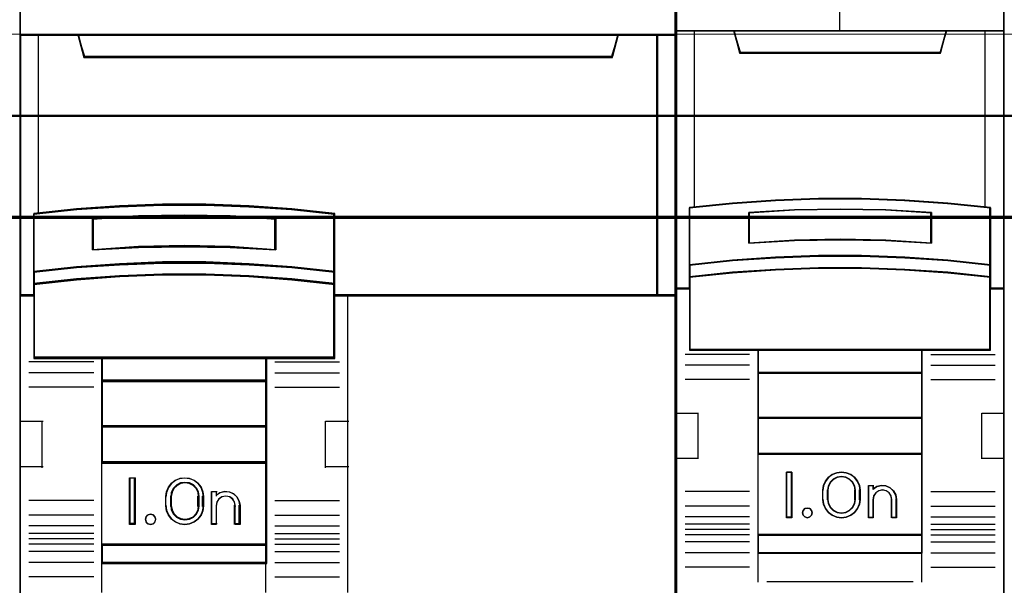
# Model space of a CAD drawing. Header units: millimetres. Extents: x -1290 to 1795, y -4192 to -1311.
# Tile 854 of 1056: x 1457.85 to 1468.64, y -2315.77 to -2309.58. Entities that reach past the tile are written whole.
import ezdxf

# ---------------------------------------------------------------- set-up
doc = ezdxf.new("R2010")
doc.units = ezdxf.units.MM
doc.layers.add('30', color=7, linetype='Continuous')
doc.layers.add('45', color=7, linetype='Continuous')
doc.layers.add('Aparatura', color=7, linetype='Continuous', lineweight=13)

# ---------------------------------------------------------------- blocks, each defined once
blk = doc.blocks.new('*U310')
at = {"layer": '45', "color": 139}
for points in [[(513.378385, -533.64471), (513.378385, -616.308875)], [(549.238407, -533.64471), (549.238407, -616.308875)], [(513.378385, -552.561948), (549.304649, -552.561948)], [(516.556195, -552.561948), (516.939323, -553.808015)], [(546.142951, -552.561948), (545.759824, -553.808015)], [(516.873081, -553.741582), (545.826066, -553.741582)], [(530.626286, -562.394028), (528.275545, -562.117967), (525.930375, -561.936018), (523.557352, -561.835632), (521.18433, -561.835632), (518.839159, -561.936018), (516.471707, -562.117967), (514.132108, -562.394028)], [(514.132108, -562.327595), (514.132108, -570.265438)], [(530.560044, -570.265438), (530.560044, -562.327595)], [(527.396556, -562.665147), (524.894857, -562.48166), (522.381989, -562.428143), (519.874705, -562.48166), (517.361837, -562.665147)], [(517.361837, -564.333153), (517.361837, -562.598714)], [(527.330315, -564.333153), (527.330315, -562.598714)], [(527.396556, -564.333153), (524.894857, -564.148276), (522.381989, -564.094353), (519.874705, -564.148276), (517.361837, -564.333153)], [(530.626286, -565.552288), (528.275545, -565.269045), (525.930375, -565.092805), (523.557352, -564.992096), (521.18433, -564.992096), (518.839159, -565.092805), (516.471707, -565.269045), (514.132108, -565.552288)], [(530.626286, -566.222004), (528.275545, -565.945055), (525.930375, -565.762521), (523.557352, -565.661813), (521.18433, -565.661813), (518.839159, -565.762521), (516.471707, -565.945055), (514.132108, -566.222004)], [(514.198349, -566.782196), (513.378385, -566.782196)], [(549.304649, -566.782196), (530.560044, -566.782196)], [(531.319138, -566.782196), (531.319138, -583.083411)], [(530.626286, -570.199005), (514.132108, -570.199005)], [(517.854174, -570.199005), (517.854174, -581.483633)], [(517.854174, -570.199005), (526.897058, -570.199005)], [(526.830817, -570.199005), (526.830817, -581.483633)], [(517.428079, -570.45935), (513.870721, -570.45935)], [(527.330315, -570.45935), (530.87514, -570.45935)], [(517.428079, -571.051861), (513.870721, -571.051861)], [(517.854174, -571.468413), (526.897058, -571.468413)], [(527.330315, -571.051861), (530.87514, -571.051861)], [(517.428079, -571.850852), (513.870721, -571.850852)], [(527.330315, -571.850852), (530.87514, -571.850852)], [(513.378385, -573.710975), (514.647718, -573.710975)], [(514.581477, -573.710975), (514.581477, -576.25877)], [(517.854174, -573.955161), (526.897058, -573.955161)], [(530.116046, -576.25877), (530.116046, -573.710975)], [(530.116046, -573.710975), (531.38538, -573.710975)], [(513.378385, -576.192337), (514.647718, -576.192337)], [(517.854174, -575.931991), (526.897058, -575.931991)], [(530.116046, -576.192337), (531.38538, -576.192337)], [(519.70178, -576.813575), (519.392055, -576.813575)], [(519.392055, -576.813575), (519.392055, -579.366755)], [(519.635538, -576.813575), (519.635538, -579.366755)], [(523.434588, -577.865729), (523.400208, -577.599735), (523.297068, -577.339652), (523.136627, -577.115035), (522.924617, -576.943616), (522.672497, -576.837219), (522.403186, -576.813575), (522.139606, -576.837219), (521.893216, -576.943616), (521.675475, -577.115035), (521.515035, -577.339652), (521.406165, -577.599735), (521.377515, -577.865729)], [(523.191105, -577.865729), (523.150573, -577.624545), (523.034768, -577.395419), (522.866851, -577.208501), (522.646822, -577.099968), (522.403632, -577.057761), (522.172023, -577.099968), (521.951993, -577.208501), (521.778286, -577.395419), (521.668272, -577.624545), (521.63353, -577.865729)], [(521.377515, -578.370261), (521.377515, -577.799296)], [(521.63353, -578.370261), (521.63353, -577.799296)], [(523.124863, -578.370261), (523.124863, -577.799296)], [(523.370136, -578.370261), (523.370136, -577.799296)], [(523.862473, -577.549724), (524.18473, -577.549724)], [(523.862473, -577.549724), (523.862473, -579.366755)], [(524.118488, -577.549724), (524.118488, -577.815456)], [(525.437951, -578.370261), (525.391244, -578.09876), (525.268639, -577.869492), (525.087651, -577.682458), (524.84828, -577.579891), (524.585555, -577.549724), (524.328668, -577.616091), (524.118488, -577.766925)], [(525.183726, -578.370261), (525.136382, -578.144385), (525.035776, -577.962429), (524.864155, -577.849491), (524.651107, -577.799296), (524.455814, -577.849491), (524.278274, -577.962429), (524.165832, -578.144385), (524.118488, -578.370261)], [(517.428079, -578.043482), (513.870721, -578.043482)], [(521.377515, -578.303828), (521.406165, -578.575465), (521.515035, -578.823481), (521.675475, -579.047877), (521.893216, -579.219127), (522.139606, -579.325419), (522.403186, -579.366755), (522.672497, -579.325419), (522.924617, -579.219127), (523.136627, -579.047877), (523.297068, -578.823481), (523.400208, -578.575465), (523.434588, -578.303828)], [(521.63353, -578.303828), (521.668272, -578.557275), (521.778286, -578.768481), (521.951993, -578.955549), (522.172023, -579.064169), (522.403632, -579.10641), (522.646822, -579.064169), (522.866851, -578.955549), (523.034768, -578.768481), (523.150573, -578.557275), (523.191105, -578.303828)], [(524.118488, -578.303828), (524.118488, -579.366755)], [(525.117484, -578.303828), (525.117484, -579.366755)], [(525.371709, -578.303828), (525.371709, -579.366755)], [(527.330315, -578.043482), (530.87514, -578.043482)], [(517.428079, -578.840678), (513.870721, -578.840678)], [(527.330315, -578.840678), (530.87514, -578.840678)], [(517.428079, -579.433188), (513.870721, -579.433188)], [(519.70178, -579.300322), (519.392055, -579.300322)], [(523.862473, -579.300322), (524.18473, -579.300322)], [(525.117484, -579.300322), (525.437951, -579.300322)], [(527.330315, -579.433188), (530.87514, -579.433188)], [(517.428079, -579.844355), (513.870721, -579.844355)], [(527.330315, -579.844355), (530.87514, -579.844355)], [(517.428079, -580.142405), (513.870721, -580.142405)], [(517.428079, -580.436865), (513.870721, -580.436865)], [(517.854174, -580.426092), (526.897058, -580.426092)], [(527.330315, -580.142405), (530.87514, -580.142405)], [(527.330315, -580.436865), (530.87514, -580.436865)], [(517.428079, -580.840849), (513.870721, -580.840849)], [(527.330315, -580.840849), (530.87514, -580.840849)], [(517.428079, -581.43336), (513.870721, -581.43336)], [(517.854174, -581.4172), (526.897058, -581.4172)], [(517.854174, -581.4172), (517.854174, -583.083411)], [(526.830817, -581.4172), (526.830817, -583.083411)], [(527.330315, -581.43336), (530.87514, -581.43336)], [(517.428079, -582.225169), (513.870721, -582.225169)], [(527.330315, -582.225169), (530.87514, -582.225169)]]:
    blk.add_lwpolyline(points, dxfattribs=at)
at = {"layer": '45', "color": 59}
blk.add_lwpolyline([(513.41061, -597.375808), (513.41061, -576.225974), (513.41061, -573.744275), (513.41061, -566.814353), (513.41061, -566.814353), (513.41061, -552.594442), (513.41061, -545.132727), (513.41061, -533.677029), (549.272423, -533.677029), (549.272423, -545.132727), (549.272423, -552.594442), (549.272423, -566.814353), (549.272423, -593.885919)], dxfattribs=at)
at = {"layer": '45', "color": 7}
for points in [[(531.35327, -566.846833), (548.311024, -566.846833), (548.311024, -552.561948), (546.137808, -552.561948), (545.820996, -553.747254), (516.879986, -553.747254), (516.563174, -552.561948), (514.378842, -552.561948), (513.378385, -552.561948), (513.378385, -566.846833), (514.134286, -566.846833), (514.134286, -566.218009), (514.134286, -565.544666), (514.134286, -562.37272), (516.468687, -562.127868), (518.830878, -561.966489), (521.170837, -561.877452), (523.538586, -561.877452), (525.906335, -561.966489), (528.246294, -562.127868), (530.591811, -562.37272), (530.591811, -565.544666), (530.591811, -566.218009), (530.591811, -566.846833), (531.35327, -566.846833)], [(516.873136, -553.808015), (545.82601, -553.808015), (546.142951, -552.561948), (516.556195, -552.561948), (516.873136, -553.808015)], [(516.904672, -553.775697), (545.794475, -553.775697), (546.110726, -552.594267), (516.588421, -552.594267), (516.904672, -553.775697)], [(548.246572, -552.561948), (548.246572, -566.846833), (549.304649, -566.846833), (549.304649, -552.561948), (548.246572, -552.561948)], [(548.278798, -552.594267), (548.278798, -566.81631), (549.272423, -566.81631), (549.272423, -552.594267), (548.278798, -552.594267)], [(525.930375, -565.140579), (528.275545, -565.298495), (530.626286, -565.552288), (530.626286, -562.337578), (528.275545, -562.089425), (525.930375, -561.92587), (523.557352, -561.835632), (521.18433, -561.835632), (518.839159, -561.92587), (516.471707, -562.089425), (514.132108, -562.337578), (514.132108, -565.552288), (516.471707, -565.298495), (518.839159, -565.140579), (521.18433, -565.050342), (523.557352, -565.050342), (525.930375, -565.140579)], [(527.396556, -562.60602), (527.396556, -564.333153), (524.894857, -564.195441), (522.381989, -564.155276), (519.874705, -564.195441), (517.361837, -564.333153), (517.361837, -562.60602), (519.874705, -562.468309), (522.381989, -562.428143), (524.894857, -562.468309), (527.396556, -562.60602)], [(524.894857, -564.195441), (527.396556, -564.333153), (527.396556, -562.60602), (524.894857, -562.468309), (522.381989, -562.428143), (519.874705, -562.468309), (517.361837, -562.60602), (517.361837, -564.333153), (519.874705, -564.195441), (522.381989, -564.155276), (524.894857, -564.195441)], [(525.930375, -565.794465), (528.275545, -565.964309), (530.626286, -566.222004), (530.626286, -565.513343), (528.275545, -565.249791), (525.930375, -565.085804), (523.557352, -564.992096), (521.18433, -564.992096), (518.839159, -565.085804), (516.471707, -565.249791), (514.132108, -565.513343), (514.132108, -566.222004), (516.471707, -565.964309), (518.839159, -565.794465), (521.18433, -565.700757), (523.557352, -565.700757), (525.930375, -565.794465)], [(517.869897, -570.265438), (526.882926, -570.265438), (530.626286, -570.265438), (530.626286, -566.797261), (530.626286, -566.162084), (528.275545, -565.914759), (525.930375, -565.751749), (523.557352, -565.661813), (521.18433, -565.661813), (518.839159, -565.751749), (516.471707, -565.914759), (514.132108, -566.162084), (514.132108, -566.797261), (514.132108, -570.265438), (517.869897, -570.265438)], [(526.897058, -570.199005), (517.854174, -570.199005), (517.854174, -571.534846), (526.897058, -571.534846), (526.897058, -570.199005)], [(526.897058, -571.468413), (517.854174, -571.468413), (517.854174, -574.021594), (526.897058, -574.021594), (526.897058, -571.468413)], [(526.897058, -573.955161), (517.854174, -573.955161), (517.854174, -575.998424), (526.897058, -575.998424), (526.897058, -573.955161)], [(517.854174, -580.479957), (526.897058, -580.479957), (526.897058, -575.931991), (517.854174, -575.931991), (517.854174, -580.479957)], [(519.696409, -576.808188), (519.696409, -579.355983), (519.381313, -579.355983), (519.381313, -576.808188), (519.696409, -576.808188)], [(521.515702, -577.320022), (521.687542, -577.103914), (521.882295, -576.93899), (522.140056, -576.84231), (522.403544, -576.808188), (522.667033, -576.84231), (522.919066, -576.93899), (523.125275, -577.103914), (523.297115, -577.320022), (523.40022, -577.564565), (523.434588, -577.831856), (523.434588, -578.338002), (523.40022, -578.605293), (523.297115, -578.844149), (523.125275, -579.060256), (522.919066, -579.219494), (522.667033, -579.32186), (522.403544, -579.355983), (522.140056, -579.32186), (521.882295, -579.219494), (521.687542, -579.060256), (521.515702, -578.844149), (521.406869, -578.605293), (521.366773, -578.338002), (521.366773, -577.831856), (521.406869, -577.564565), (521.515702, -577.320022)], [(521.789867, -577.361338), (521.679852, -577.578757), (521.63353, -577.824783), (521.63353, -578.334001), (521.679852, -578.574306), (521.789867, -578.786003), (521.963574, -578.95765), (522.172023, -579.066359), (522.409422, -579.10641), (522.658403, -579.066359), (522.878432, -578.95765), (523.052139, -578.786003), (523.162154, -578.574306), (523.191105, -578.334001), (523.191105, -577.824783), (523.162154, -577.578757), (523.052139, -577.361338), (522.878432, -577.189691), (522.658403, -577.086704), (522.409422, -577.052374), (522.172023, -577.086704), (521.963574, -577.189691), (521.789867, -577.361338)], [(521.815623, -577.383934), (521.710161, -577.594511), (521.665756, -577.832795), (521.665756, -578.325989), (521.710161, -578.558732), (521.815623, -578.763767), (521.982143, -578.930012), (522.181966, -579.035301), (522.409542, -579.074091), (522.64822, -579.035301), (522.859144, -578.930012), (523.025664, -578.763767), (523.131126, -578.558732), (523.158879, -578.325989), (523.158879, -577.832795), (523.131126, -577.594511), (523.025664, -577.383934), (522.859144, -577.217689), (522.64822, -577.117942), (522.409542, -577.084693), (522.181966, -577.117942), (521.982143, -577.217689), (521.815623, -577.383934)], [(523.867844, -579.355983), (523.867844, -577.55511), (524.128563, -577.55511), (524.128563, -577.744979), (524.337138, -577.606893), (524.586269, -577.55511), (524.852782, -577.572371), (525.072945, -577.681689), (525.269932, -577.854297), (525.391601, -578.072933), (525.437951, -578.326091), (525.437951, -579.355983), (525.171438, -579.355983), (525.171438, -578.326091), (525.125088, -578.124715), (525.026595, -577.963615), (524.852782, -577.84279), (524.650001, -577.814022), (524.435632, -577.84279), (524.273407, -577.963615), (524.163325, -578.124715), (524.128563, -578.326091), (524.128563, -579.355983), (523.867844, -579.355983)], [(520.773998, -578.934941), (520.811775, -579.073193), (520.773998, -579.21773), (520.673257, -579.318277), (520.528443, -579.355983), (520.389925, -579.318277), (520.29548, -579.21773), (520.251406, -579.073193), (520.29548, -578.934941), (520.389925, -578.82811), (520.528443, -578.790404), (520.673257, -578.82811), (520.773998, -578.934941)], [(526.897058, -580.426092), (517.854174, -580.426092), (517.854174, -581.483633), (526.897058, -581.483633), (526.897058, -580.426092)]]:
    blk.add_lwpolyline(points, close=True, dxfattribs=at)
at = {"layer": '45', "color": 59}
for points in [[(531.35327, -566.846833), (548.311024, -566.846833), (548.311024, -552.561948), (546.137808, -552.561948), (545.820996, -553.747254), (516.879986, -553.747254), (516.563174, -552.561948), (514.378842, -552.561948), (513.378385, -552.561948), (513.378385, -566.846833), (514.134286, -566.846833), (514.134286, -566.218009), (514.134286, -565.544666), (514.134286, -562.37272), (516.468687, -562.127868), (518.830878, -561.966489), (521.170837, -561.877452), (523.538586, -561.877452), (525.906335, -561.966489), (528.246294, -562.127868), (530.591811, -562.37272), (530.591811, -565.544666), (530.591811, -566.218009), (530.591811, -566.846833), (531.35327, -566.846833)], [(531.352332, -566.81631), (548.278798, -566.81631), (548.278798, -552.594267), (546.109592, -552.594267), (545.793365, -553.774359), (516.905751, -553.774359), (516.589524, -552.594267), (514.409222, -552.594267), (513.41061, -552.594267), (513.41061, -566.81631), (514.165117, -566.81631), (514.165117, -566.190252), (514.165117, -565.519871), (514.165117, -562.36188), (516.495211, -562.118105), (518.853043, -561.957435), (521.188685, -561.86879), (523.552066, -561.86879), (525.915446, -561.957435), (528.251088, -562.118105), (530.592277, -562.36188), (530.592277, -565.519871), (530.592277, -566.190252), (530.592277, -566.81631), (531.352332, -566.81631)], [(516.873136, -553.808015), (545.82601, -553.808015), (546.142951, -552.561948), (516.556195, -552.561948), (516.873136, -553.808015)], [(548.246572, -552.561948), (548.246572, -566.846833), (549.304649, -566.846833), (549.304649, -552.561948), (548.246572, -552.561948)], [(525.930375, -565.140579), (528.275545, -565.298495), (530.626286, -565.552288), (530.626286, -562.337578), (528.275545, -562.089425), (525.930375, -561.92587), (523.557352, -561.835632), (521.18433, -561.835632), (518.839159, -561.92587), (516.471707, -562.089425), (514.132108, -562.337578), (514.132108, -565.552288), (516.471707, -565.298495), (518.839159, -565.140579), (521.18433, -565.050342), (523.557352, -565.050342), (525.930375, -565.140579)], [(527.396556, -562.60602), (527.396556, -564.333153), (524.894857, -564.195441), (522.381989, -564.155276), (519.874705, -564.195441), (517.361837, -564.333153), (517.361837, -562.60602), (519.874705, -562.468309), (522.381989, -562.428143), (524.894857, -562.468309), (527.396556, -562.60602)], [(524.894857, -564.195441), (527.396556, -564.333153), (527.396556, -562.60602), (524.894857, -562.468309), (522.381989, -562.428143), (519.874705, -562.468309), (517.361837, -562.60602), (517.361837, -564.333153), (519.874705, -564.195441), (522.381989, -564.155276), (524.894857, -564.195441)], [(524.878699, -564.167795), (527.364331, -564.300834), (527.364331, -562.632303), (524.878699, -562.499264), (522.381971, -562.460461), (519.890791, -562.499264), (517.394063, -562.632303), (517.394063, -564.300834), (519.890791, -564.167795), (522.381971, -564.128992), (524.878699, -564.167795)], [(525.930375, -565.794465), (528.275545, -565.964309), (530.626286, -566.222004), (530.626286, -565.513343), (528.275545, -565.249791), (525.930375, -565.085804), (523.557352, -564.992096), (521.18433, -564.992096), (518.839159, -565.085804), (516.471707, -565.249791), (514.132108, -565.513343), (514.132108, -566.222004), (516.471707, -565.964309), (518.839159, -565.794465), (521.18433, -565.700757), (523.557352, -565.700757), (525.930375, -565.794465)], [(525.916498, -565.784615), (528.252505, -565.945533), (530.59406, -566.189685), (530.59406, -565.518268), (528.252505, -565.268567), (525.916498, -565.113198), (523.552749, -565.024415), (521.188999, -565.024415), (518.852992, -565.113198), (516.494791, -565.268567), (514.164333, -565.518268), (514.164333, -566.189685), (516.494791, -565.945533), (518.852992, -565.784615), (521.188999, -565.695833), (523.552749, -565.695833), (525.916498, -565.784615)], [(517.869897, -570.265438), (526.882926, -570.265438), (530.626286, -570.265438), (530.626286, -566.797261), (530.626286, -566.162084), (528.275545, -565.914759), (525.930375, -565.751749), (523.557352, -565.661813), (521.18433, -565.661813), (518.839159, -565.751749), (516.471707, -565.914759), (514.132108, -566.162084), (514.132108, -566.797261), (514.132108, -570.265438), (517.869897, -570.265438)], [(517.887517, -570.233119), (526.865328, -570.233119), (530.59406, -570.233119), (530.59406, -566.813637), (530.59406, -566.187379), (528.252505, -565.943526), (525.916498, -565.782805), (523.552749, -565.694131), (521.188999, -565.694131), (518.852992, -565.782805), (516.494791, -565.943526), (514.164333, -566.187379), (514.164333, -566.813637), (514.164333, -570.233119), (517.887517, -570.233119)], [(526.897058, -570.199005), (517.854174, -570.199005), (517.854174, -571.534846), (526.897058, -571.534846), (526.897058, -570.199005)], [(526.864833, -570.231324), (517.8864, -570.231324), (517.8864, -571.502528), (526.864833, -571.502528), (526.864833, -570.231324)], [(526.897058, -571.468413), (517.854174, -571.468413), (517.854174, -574.021594), (526.897058, -574.021594), (526.897058, -571.468413)], [(526.864833, -571.500732), (517.8864, -571.500732), (517.8864, -573.989276), (526.864833, -573.989276), (526.864833, -571.500732)], [(526.897058, -573.955161), (517.854174, -573.955161), (517.854174, -575.998424), (526.897058, -575.998424), (526.897058, -573.955161)], [(526.864833, -573.98748), (517.8864, -573.98748), (517.8864, -575.966105), (526.864833, -575.966105), (526.864833, -573.98748)], [(526.897058, -580.426092), (517.854174, -580.426092), (517.854174, -581.483633), (526.897058, -581.483633), (526.897058, -580.426092)], [(526.864833, -580.456615), (517.8864, -580.456615), (517.8864, -581.451314), (526.864833, -581.451314), (526.864833, -580.456615)]]:
    blk.add_lwpolyline(points, close=True, dxfattribs=at)
at = {"layer": '45', "color": 140}
for points in [[(514.375591, -552.561948), (514.375591, -562.359914)], [(548.246572, -566.846833), (548.246572, -552.561948)]]:
    blk.add_lwpolyline(points, dxfattribs=at)
at = {"layer": '45', "color": 139}
blk.add_lwpolyline([(520.817146, -579.072315), (520.772999, -578.934492), (520.678397, -578.834257), (520.539647, -578.790404), (520.400898, -578.834257), (520.287376, -578.934492), (520.262148, -579.072315), (520.287376, -579.222668), (520.400898, -579.322903), (520.539647, -579.366755), (520.678397, -579.322903), (520.772999, -579.222668), (520.817146, -579.072315)], close=True, dxfattribs=at)
blk = doc.blocks.new('*U313')
at = {"layer": '45', "color": 7}
for points in [[(135.643266, -683.578545), (117.670287, -683.578545), (117.670287, -765.309058), (135.643266, -765.309058), (135.643266, -683.578545)], [(135.623572, -683.5965), (117.68819, -683.5965), (117.68819, -765.289307), (135.623572, -765.289307), (135.623572, -683.5965)], [(125.477855, -711.475646), (127.835697, -711.475646), (130.193538, -711.563517), (132.545818, -711.728276), (134.898099, -711.958938), (134.898099, -715.094842), (134.898099, -715.76486), (134.898099, -716.396434), (135.643266, -716.396434), (135.643266, -702.282121), (134.642295, -702.282121), (132.467965, -702.282121), (132.150991, -703.46289), (121.162561, -703.46289), (120.845587, -702.282121), (118.671257, -702.282121), (117.670287, -702.282121), (117.670287, -716.396434), (118.415453, -716.396434), (118.415453, -715.76486), (118.415453, -715.094842), (118.415453, -711.958938), (120.756612, -711.728276), (123.120014, -711.563517), (125.477855, -711.475646)], [(121.154729, -703.497664), (132.157033, -703.497664), (132.474407, -702.282121), (126.650313, -702.282121), (120.837355, -702.282121), (121.154729, -703.497664)], [(130.193197, -714.694346), (132.545845, -714.85482), (134.898494, -715.098298), (134.898494, -711.938622), (132.545845, -711.706211), (130.193197, -711.540204), (127.834986, -711.451666), (125.476776, -711.451666), (123.118565, -711.540204), (120.754793, -711.706211), (118.413268, -711.938622), (118.413268, -715.098298), (120.754793, -714.85482), (123.118565, -714.694346), (125.476776, -714.611343), (127.834986, -714.611343), (130.193197, -714.694346)], [(131.658023, -712.227101), (131.658023, -713.898914), (129.156952, -713.75913), (126.650311, -713.714399), (124.15481, -713.75913), (121.653739, -713.898914), (121.653739, -712.227101), (124.15481, -712.081726), (126.650311, -712.036995), (129.156952, -712.081726), (131.658023, -712.227101)], [(129.156952, -713.75913), (131.658023, -713.898914), (131.658023, -712.227101), (129.156952, -712.081726), (126.650311, -712.036995), (124.15481, -712.081726), (121.653739, -712.227101), (121.653739, -713.898914), (124.15481, -713.75913), (126.650311, -713.714399), (129.156952, -713.75913)], [(132.545845, -714.828069), (130.193197, -714.664175), (127.834986, -714.579403), (125.476776, -714.579403), (123.118565, -714.664175), (120.754793, -714.828069), (118.413268, -715.076735), (118.413268, -715.766219), (120.754793, -715.517552), (123.118565, -715.353659), (125.476776, -715.268886), (127.834986, -715.268886), (130.193197, -715.353659), (132.545845, -715.517552), (134.898494, -715.766219), (134.898494, -715.076735), (132.545845, -714.828069)], [(130.193197, -715.330164), (127.834986, -715.247323), (125.476776, -715.247323), (123.118565, -715.330164), (120.754793, -715.490323), (118.413268, -715.733322), (118.413268, -716.368434), (118.413268, -719.759379), (122.161933, -719.759379), (131.149829, -719.759379), (134.898494, -719.759379), (134.898494, -716.368434), (134.898494, -715.733322), (132.545845, -715.490323), (130.193197, -715.330164)], [(122.153237, -721.014424), (131.158525, -721.014424), (131.158525, -719.721674), (122.153237, -719.721674), (122.153237, -721.014424)], [(131.158525, -720.976718), (122.153237, -720.976718), (122.153237, -723.479626), (131.158525, -723.479626), (131.158525, -720.976718)], [(131.158525, -723.440125), (122.153237, -723.440125), (122.153237, -725.445683), (131.158525, -725.445683), (131.158525, -723.440125)], [(122.153237, -729.876941), (131.158525, -729.876941), (131.158525, -725.407977), (122.153237, -725.407977), (122.153237, -729.876941)], [(124.011585, -726.420631), (124.011585, -728.923538), (123.717973, -728.923538), (123.717973, -726.420631), (124.011585, -726.420631)], [(127.711979, -727.165941), (127.751554, -727.416232), (127.751554, -727.927938), (127.711979, -728.178228), (127.60456, -728.422957), (127.451912, -728.634314), (127.242728, -728.784488), (126.993968, -728.884604), (126.733901, -728.923538), (126.46818, -728.884604), (126.219421, -728.784488), (126.01589, -728.634314), (125.857589, -728.422957), (125.75017, -728.178228), (125.710594, -727.927938), (125.710594, -727.416232), (125.75017, -727.165941), (125.857589, -726.921213), (126.01589, -726.709856), (126.219421, -726.559682), (126.46818, -726.459565), (126.733901, -726.420631), (126.993968, -726.459565), (127.242728, -726.559682), (127.451912, -726.709856), (127.60456, -726.921213), (127.711979, -727.165941)], [(127.497329, -727.929164), (127.497329, -727.415205), (127.45745, -727.191745), (127.354903, -726.979457), (127.178294, -726.811862), (126.967502, -726.705718), (126.733923, -726.666613), (126.494646, -726.705718), (126.283855, -726.811862), (126.107246, -726.979457), (126.004699, -727.191745), (125.964819, -727.415205), (125.964819, -727.929164), (126.004699, -728.152625), (126.107246, -728.364912), (126.283855, -728.532508), (126.494646, -728.638651), (126.733923, -728.67217), (126.967502, -728.638651), (127.178294, -728.532508), (127.354903, -728.364912), (127.45745, -728.152625), (127.497329, -727.929164)], [(128.674379, -727.216345), (128.924757, -727.160371), (129.163754, -727.182761), (129.397061, -727.283513), (129.579154, -727.457031), (129.704343, -727.675328), (129.744175, -727.921612), (129.744175, -728.923538), (129.482417, -728.923538), (129.482417, -727.921612), (129.442584, -727.720107), (129.340156, -727.557784), (129.175135, -727.445837), (128.97028, -727.406655), (128.776806, -727.445837), (128.617475, -727.557784), (128.497976, -727.720107), (128.463834, -727.921612), (128.463834, -728.923538), (128.213456, -728.923538), (128.213456, -727.160371), (128.463834, -727.160371), (128.463834, -727.350682), (128.674379, -727.216345)], [(125.096516, -728.521988), (125.132322, -728.651901), (125.096516, -728.781815), (125.001032, -728.882202), (124.869743, -728.923538), (124.726517, -728.882202), (124.637002, -728.781815), (124.595228, -728.651901), (124.637002, -728.521988), (124.726517, -728.4216), (124.869743, -728.392075), (125.001032, -728.4216), (125.096516, -728.521988)], [(131.158525, -729.837441), (122.153237, -729.837441), (122.153237, -730.862663), (131.158525, -730.862663), (131.158525, -729.837441)]]:
    blk.add_lwpolyline(points, close=True, dxfattribs=at)
at = {"layer": '45', "color": 139}
for points in [[(135.643266, -683.578545), (117.670287, -683.578545), (117.670287, -765.309058), (135.643266, -765.309058), (135.643266, -683.578545)], [(130.185514, -715.34746), (127.832425, -715.265278), (125.479337, -715.265278), (123.126248, -715.34746), (120.76761, -715.506344), (118.431171, -715.747409), (118.431171, -716.377466), (118.431171, -719.741424), (122.171694, -719.741424), (131.140068, -719.741424), (134.880591, -719.741424), (134.880591, -716.377466), (134.880591, -715.747409), (132.533052, -715.506344), (130.185514, -715.34746)], [(125.132322, -728.651901), (125.096516, -728.521988), (125.001032, -728.4216), (124.869743, -728.392075), (124.726517, -728.4216), (124.637002, -728.521988), (124.595228, -728.651901), (124.637002, -728.781815), (124.726517, -728.882202), (124.869743, -728.923538), (125.001032, -728.882202), (125.096516, -728.781815), (125.132322, -728.651901)]]:
    blk.add_lwpolyline(points, close=True, dxfattribs=at)
for points in [[(126.630817, -695.096586), (126.630817, -702.319826)], [(117.670287, -702.282121), (135.643266, -702.282121)], [(120.837355, -702.282121), (121.193628, -703.497664)], [(132.474407, -702.282121), (132.119924, -703.497664)], [(121.154241, -703.459959), (132.157521, -703.459959)], [(134.898494, -711.970562), (132.545845, -711.722907), (130.193197, -711.546011), (127.834986, -711.451666), (125.476776, -711.451666), (123.118565, -711.546011), (120.754793, -711.722907), (118.413268, -711.970562)], [(118.413268, -711.932857), (118.413268, -719.759379)], [(131.658023, -712.26143), (129.156952, -712.089803), (126.650311, -712.036995), (124.15481, -712.089803), (121.653739, -712.26143)], [(121.653739, -713.898914), (121.653739, -712.223725)], [(131.620426, -713.898914), (131.620426, -712.223725)], [(134.860898, -719.759379), (134.860898, -711.932857)], [(131.658023, -713.898914), (129.156952, -713.732967), (126.650311, -713.679864), (124.15481, -713.732967), (121.653739, -713.898914)], [(134.898494, -715.098298), (132.545845, -714.83885), (130.193197, -714.667851), (127.834986, -714.579403), (125.476776, -714.579403), (123.118565, -714.667851), (120.754793, -714.83885), (118.413268, -715.098298)], [(134.898494, -715.766219), (132.545845, -715.506771), (130.193197, -715.335771), (127.834986, -715.247323), (125.476776, -715.247323), (123.118565, -715.335771), (120.754793, -715.506771), (118.413268, -715.766219)], [(118.452655, -716.358729), (117.670287, -716.358729)], [(135.643266, -716.358729), (134.860898, -716.358729)], [(134.898494, -719.721674), (118.413268, -719.721674)], [(122.153237, -719.721674), (122.153237, -730.862663)], [(122.153237, -719.721674), (131.158525, -719.721674)], [(131.120928, -719.721674), (131.120928, -730.862663)], [(121.693126, -719.98561), (118.169785, -719.98561)], [(131.620426, -719.98561), (135.143767, -719.98561)], [(121.693126, -720.570939), (118.169785, -720.570939)], [(131.620426, -720.570939), (135.143767, -720.570939)], [(121.693126, -721.35377), (118.169785, -721.35377)], [(122.153237, -720.976718), (131.158525, -720.976718)], [(131.620426, -721.35377), (135.143767, -721.35377)], [(117.670287, -723.194143), (118.902024, -723.194143)], [(118.862637, -723.194143), (118.862637, -725.697051)], [(122.153237, -723.440125), (131.158525, -723.440125)], [(134.411528, -725.697051), (134.411528, -723.194143)], [(134.411528, -723.194143), (135.643266, -723.194143)], [(117.670287, -725.659345), (118.902024, -725.659345)], [(122.153237, -725.407977), (131.158525, -725.407977)], [(134.411528, -725.659345), (135.643266, -725.659345)], [(124.011585, -726.420631), (123.717973, -726.420631)], [(123.717973, -726.420631), (123.717973, -728.923538)], [(123.973988, -726.420631), (123.973988, -728.923538)], [(127.751554, -727.438672), (127.711979, -727.18274), (127.60456, -726.932495), (127.451912, -726.716375), (127.242728, -726.562816), (126.993968, -726.460443), (126.733901, -726.420631), (126.46818, -726.460443), (126.219421, -726.562816), (126.01589, -726.716375), (125.857589, -726.932495), (125.75017, -727.18274), (125.710594, -727.438672)], [(127.497329, -727.438672), (127.45745, -727.208206), (127.354903, -726.989264), (127.178294, -726.816415), (126.967502, -726.706944), (126.733923, -726.666613), (126.494646, -726.706944), (126.283855, -726.816415), (126.107246, -726.989264), (126.004699, -727.208206), (125.964819, -727.438672)], [(128.213456, -727.160371), (128.496325, -727.160371)], [(128.213456, -727.160371), (128.213456, -728.923538)], [(128.456938, -727.160371), (128.456938, -727.384807)], [(129.744175, -727.943203), (129.704128, -727.689934), (129.578265, -727.465446), (129.395191, -727.287006), (129.160628, -727.183396), (128.920344, -727.160371), (128.668617, -727.217933), (128.456938, -727.356079)], [(121.693126, -727.494332), (118.169785, -727.494332)], [(125.710594, -727.943203), (125.710594, -727.400967)], [(125.964819, -727.943203), (125.964819, -727.400967)], [(127.457942, -727.943203), (127.457942, -727.400967)], [(127.713957, -727.943203), (127.713957, -727.400967)], [(129.48816, -727.943203), (129.447833, -727.731024), (129.344135, -727.560101), (129.177065, -727.442224), (128.969669, -727.400967), (128.773794, -727.442224), (128.612486, -727.560101), (128.491505, -727.731024), (128.456938, -727.943203)], [(131.620426, -727.494332), (135.143767, -727.494332)], [(121.693126, -728.28255), (118.169785, -728.28255)], [(125.710594, -727.905498), (125.75017, -728.16143), (125.857589, -728.411675), (126.01589, -728.627795), (126.219421, -728.781354), (126.46818, -728.883727), (126.733901, -728.923538), (126.993968, -728.883727), (127.242728, -728.781354), (127.451912, -728.627795), (127.60456, -728.411675), (127.711979, -728.16143), (127.751554, -727.905498)], [(125.964819, -727.905498), (126.004699, -728.136076), (126.107246, -728.355125), (126.283855, -728.528059), (126.494646, -728.637584), (126.733923, -728.67217), (126.967502, -728.637584), (127.178294, -728.528059), (127.354903, -728.355125), (127.45745, -728.136076), (127.497329, -727.905498)], [(128.456938, -727.905498), (128.456938, -728.923538)], [(129.450564, -727.905498), (129.450564, -728.923538)], [(129.704788, -727.905498), (129.704788, -728.923538)], [(131.620426, -728.28255), (135.143767, -728.28255)], [(121.693126, -728.867878), (118.169785, -728.867878)], [(124.011585, -728.885833), (123.717973, -728.885833)], [(128.213456, -728.885833), (128.496325, -728.885833)], [(129.450564, -728.885833), (129.744175, -728.885833)], [(131.620426, -728.867878), (135.143767, -728.867878)], [(121.693126, -729.268272), (118.169785, -729.268272)], [(131.620426, -729.268272), (135.143767, -729.268272)], [(121.693126, -729.564527), (118.169785, -729.564527)], [(121.693126, -729.850009), (118.169785, -729.850009)], [(122.153237, -729.837441), (131.158525, -729.837441)], [(131.620426, -729.564527), (135.143767, -729.564527)], [(131.620426, -729.850009), (135.143767, -729.850009)], [(121.693126, -730.248607), (118.169785, -730.248607)], [(131.620426, -730.248607), (135.143767, -730.248607)], [(121.693126, -730.841117), (118.169785, -730.841117)], [(122.153237, -730.824958), (131.158525, -730.824958)], [(122.153237, -730.824958), (122.153237, -732.444486)], [(131.120928, -730.824958), (131.120928, -732.444486)], [(131.620426, -730.841117), (135.143767, -730.841117)], [(121.693126, -731.623949), (118.169785, -731.623949)], [(131.620426, -731.623949), (135.143767, -731.623949)], [(122.647364, -732.406781), (130.664398, -732.406781)]]:
    blk.add_lwpolyline(points, dxfattribs=at)
at = {"layer": '45', "color": 140}
for points in [[(125.477855, -711.475646), (127.835697, -711.475646), (130.193538, -711.563517), (132.545818, -711.728276), (134.898099, -711.958938), (134.898099, -715.094842), (134.898099, -715.76486), (134.898099, -716.396434), (135.643266, -716.396434), (135.643266, -702.282121), (134.642295, -702.282121), (132.467965, -702.282121), (132.150991, -703.46289), (121.162561, -703.46289), (120.845587, -702.282121), (118.671257, -702.282121), (117.670287, -702.282121), (117.670287, -716.396434), (118.415453, -716.396434), (118.415453, -715.76486), (118.415453, -715.094842), (118.415453, -711.958938), (120.756612, -711.728276), (123.120014, -711.563517), (125.477855, -711.475646)], [(121.173397, -703.47971), (132.140155, -703.47971), (132.456504, -702.300075), (126.651226, -702.300075), (120.857049, -702.300075), (121.173397, -703.47971)]]:
    blk.add_lwpolyline(points, close=True, dxfattribs=at)
at = {"layer": '45', "color": 59}
for points in [[(125.479426, -711.470211), (127.832335, -711.470211), (130.185245, -711.557859), (132.532604, -711.722198), (134.879964, -711.952273), (134.879964, -715.080199), (134.879964, -715.748512), (134.879964, -716.378479), (135.623572, -716.378479), (135.623572, -702.300075), (134.624696, -702.300075), (132.454914, -702.300075), (132.138603, -703.477841), (121.173159, -703.477841), (120.856848, -702.300075), (118.687066, -702.300075), (117.68819, -702.300075), (117.68819, -716.378479), (118.431798, -716.378479), (118.431798, -715.748512), (118.431798, -715.080199), (118.431798, -711.952273), (120.768059, -711.722198), (123.126517, -711.557859), (125.479426, -711.470211)], [(121.154729, -703.497664), (132.157033, -703.497664), (132.474407, -702.282121), (126.650313, -702.282121), (120.837355, -702.282121), (121.154729, -703.497664)], [(130.193197, -714.694346), (132.545845, -714.85482), (134.898494, -715.098298), (134.898494, -711.938622), (132.545845, -711.706211), (130.193197, -711.540204), (127.834986, -711.451666), (125.476776, -711.451666), (123.118565, -711.540204), (120.754793, -711.706211), (118.413268, -711.938622), (118.413268, -715.098298), (120.754793, -714.85482), (123.118565, -714.694346), (125.476776, -714.611343), (127.834986, -714.611343), (130.193197, -714.694346)], [(131.658023, -712.227101), (131.658023, -713.898914), (129.156952, -713.75913), (126.650311, -713.714399), (124.15481, -713.75913), (121.653739, -713.898914), (121.653739, -712.227101), (124.15481, -712.081726), (126.650311, -712.036995), (129.156952, -712.081726), (131.658023, -712.227101)], [(129.156952, -713.75913), (131.658023, -713.898914), (131.658023, -712.227101), (129.156952, -712.081726), (126.650311, -712.036995), (124.15481, -712.081726), (121.653739, -712.227101), (121.653739, -713.898914), (124.15481, -713.75913), (126.650311, -713.714399), (129.156952, -713.75913)], [(129.148, -713.743871), (131.64012, -713.880959), (131.64012, -712.241389), (129.148, -712.098818), (126.650331, -712.05495), (124.163762, -712.098818), (121.671642, -712.241389), (121.671642, -713.880959), (124.163762, -713.743871), (126.650331, -713.700003), (129.148, -713.743871)], [(132.545845, -714.828069), (130.193197, -714.664175), (127.834986, -714.579403), (125.476776, -714.579403), (123.118565, -714.664175), (120.754793, -714.828069), (118.413268, -715.076735), (118.413268, -715.766219), (120.754793, -715.517552), (123.118565, -715.353659), (125.476776, -715.268886), (127.834986, -715.268886), (130.193197, -715.353659), (132.545845, -715.517552), (134.898494, -715.766219), (134.898494, -715.076735), (132.545845, -714.828069)], [(132.533052, -714.8385), (130.185514, -714.679565), (127.832425, -714.597357), (125.479337, -714.597357), (123.126248, -714.679565), (120.76761, -714.8385), (118.431171, -715.079642), (118.431171, -715.748264), (120.76761, -715.507122), (123.126248, -715.348187), (125.479337, -715.265979), (127.832425, -715.265979), (130.185514, -715.348187), (132.533052, -715.507122), (134.880591, -715.748264), (134.880591, -715.079642), (132.533052, -714.8385)], [(130.193197, -715.330164), (127.834986, -715.247323), (125.476776, -715.247323), (123.118565, -715.330164), (120.754793, -715.490323), (118.413268, -715.733322), (118.413268, -716.368434), (118.413268, -719.759379), (122.161933, -719.759379), (131.149829, -719.759379), (134.898494, -719.759379), (134.898494, -716.368434), (134.898494, -715.733322), (132.545845, -715.490323), (130.193197, -715.330164)], [(122.153237, -721.014424), (131.158525, -721.014424), (131.158525, -719.721674), (122.153237, -719.721674), (122.153237, -721.014424)], [(122.17114, -720.996469), (131.140622, -720.996469), (131.140622, -719.739629), (122.17114, -719.739629), (122.17114, -720.996469)], [(131.158525, -720.976718), (122.153237, -720.976718), (122.153237, -723.479626), (131.158525, -723.479626), (131.158525, -720.976718)], [(131.140622, -720.994673), (122.17114, -720.994673), (122.17114, -723.459875), (131.140622, -723.459875), (131.140622, -720.994673)], [(131.158525, -723.440125), (122.153237, -723.440125), (122.153237, -725.445683), (131.158525, -725.445683), (131.158525, -723.440125)], [(131.140622, -723.459875), (122.17114, -723.459875), (122.17114, -725.427728), (131.140622, -725.427728), (131.140622, -723.459875)], [(122.153237, -729.876941), (131.158525, -729.876941), (131.158525, -725.407977), (122.153237, -725.407977), (122.153237, -729.876941)], [(124.011585, -726.420631), (124.011585, -728.923538), (123.717973, -728.923538), (123.717973, -726.420631), (124.011585, -726.420631)], [(127.711979, -727.165941), (127.751554, -727.416232), (127.751554, -727.927938), (127.711979, -728.178228), (127.60456, -728.422957), (127.451912, -728.634314), (127.242728, -728.784488), (126.993968, -728.884604), (126.733901, -728.923538), (126.46818, -728.884604), (126.219421, -728.784488), (126.01589, -728.634314), (125.857589, -728.422957), (125.75017, -728.178228), (125.710594, -727.927938), (125.710594, -727.416232), (125.75017, -727.165941), (125.857589, -726.921213), (126.01589, -726.709856), (126.219421, -726.559682), (126.46818, -726.459565), (126.733901, -726.420631), (126.993968, -726.459565), (127.242728, -726.559682), (127.451912, -726.709856), (127.60456, -726.921213), (127.711979, -727.165941)], [(127.497329, -727.929164), (127.497329, -727.415205), (127.45745, -727.191745), (127.354903, -726.979457), (127.178294, -726.811862), (126.967502, -726.705718), (126.733923, -726.666613), (126.494646, -726.705718), (126.283855, -726.811862), (126.107246, -726.979457), (126.004699, -727.191745), (125.964819, -727.415205), (125.964819, -727.929164), (126.004699, -728.152625), (126.107246, -728.364912), (126.283855, -728.532508), (126.494646, -728.638651), (126.733923, -728.67217), (126.967502, -728.638651), (127.178294, -728.532508), (127.354903, -728.364912), (127.45745, -728.152625), (127.497329, -727.929164)], [(127.477636, -727.923383), (127.477636, -727.419086), (127.438781, -727.199827), (127.33887, -726.991531), (127.1668, -726.827086), (126.961426, -726.722938), (126.73385, -726.684568), (126.500722, -726.722938), (126.295349, -726.827086), (126.123279, -726.991531), (126.023367, -727.199827), (125.984513, -727.419086), (125.984513, -727.923383), (126.023367, -728.142642), (126.123279, -728.350939), (126.295349, -728.515383), (126.500722, -728.619531), (126.73385, -728.65242), (126.961426, -728.619531), (127.1668, -728.515383), (127.33887, -728.350939), (127.438781, -728.142642), (127.477636, -727.923383)], [(128.674379, -727.216345), (128.924757, -727.160371), (129.163754, -727.182761), (129.397061, -727.283513), (129.579154, -727.457031), (129.704343, -727.675328), (129.744175, -727.921612), (129.744175, -728.923538), (129.482417, -728.923538), (129.482417, -727.921612), (129.442584, -727.720107), (129.340156, -727.557784), (129.175135, -727.445837), (128.97028, -727.406655), (128.776806, -727.445837), (128.617475, -727.557784), (128.497976, -727.720107), (128.463834, -727.921612), (128.463834, -728.923538), (128.213456, -728.923538), (128.213456, -727.160371), (128.463834, -727.160371), (128.463834, -727.350682), (128.674379, -727.216345)], [(125.096516, -728.521988), (125.132322, -728.651901), (125.096516, -728.781815), (125.001032, -728.882202), (124.869743, -728.923538), (124.726517, -728.882202), (124.637002, -728.781815), (124.595228, -728.651901), (124.637002, -728.521988), (124.726517, -728.4216), (124.869743, -728.392075), (125.001032, -728.4216), (125.096516, -728.521988)], [(131.158525, -729.837441), (122.153237, -729.837441), (122.153237, -730.862663), (131.158525, -730.862663), (131.158525, -729.837441)], [(131.140622, -729.857191), (122.17114, -729.857191), (122.17114, -730.844708), (131.140622, -730.844708), (131.140622, -729.857191)]]:
    blk.add_lwpolyline(points, close=True, dxfattribs=at)
at = {"layer": '45', "color": 140}
for points in [[(118.669283, -702.282121), (118.669283, -711.943629)], [(134.604882, -711.943629), (134.604882, -702.282121)]]:
    blk.add_lwpolyline(points, dxfattribs=at)
blk = doc.blocks.new('*U317')
at = {"layer": '30', "color": 7}
for points in [[(117.158256, -856.807013), (548.842747, -856.807013), (117.158256, -856.807013)], [(548.842747, -856.807013), (117.158256, -856.807013), (117.158256, -859.371895), (117.158256, -860.849491), (117.158256, -862.410724), (548.842747, -862.410724), (548.842747, -860.849491), (548.842747, -859.371895), (548.842747, -856.807013)], [(117.158256, -862.322745), (548.842747, -862.322745), (117.158256, -862.322745)], [(548.842747, -862.322745), (117.158256, -862.322745), (117.158256, -863.837653), (117.158256, -884.908643), (117.158256, -886.423551), (548.842747, -886.423551), (548.842747, -884.908643), (548.842747, -863.837653), (548.842747, -862.322745)]]:
    blk.add_lwpolyline(points, close=True, dxfattribs=at)
at = {"layer": '30', "color": 59}
blk.add_lwpolyline([(548.79978, -856.850104), (117.201224, -856.850104), (117.201224, -859.37554), (117.201224, -860.83041), (117.201224, -862.367632), (548.79978, -862.367632), (548.79978, -860.83041), (548.79978, -859.37554), (548.79978, -856.850104)], close=True, dxfattribs=at)

msp = doc.modelspace()

# ---------------------------------------------------------------- linework, layer by layer
at = {"layer": 'Aparatura', "color": 7, "lineweight": 13}
msp.add_lwpolyline([(1428.343, -2318.737), (1428.343, -2309.741), (1514.689, -2309.741), (1514.689, -2318.737)], dxfattribs=at)
msp.add_lwpolyline([(1428.343, -2309.741), (1514.689, -2309.741), (1514.689, -2318.737), (1428.343, -2318.737), (1428.343, -2309.741)], close=True, dxfattribs=at)

# ---------------------------------------------------------------- block references
at = {"layer": 'Aparatura', "color": 7, "lineweight": 13, "xscale": 0.2, "yscale": 0.2, "zscale": 0.2}
for name, p in [('*U310', (1355.179, -2199.237)), ('*U313', (1441.506, -2169.25)), ('*U317', (1404.829, -2139.272))]:
    msp.add_blockref(name, p, dxfattribs=at)

doc.saveas('drawing.dxf')
